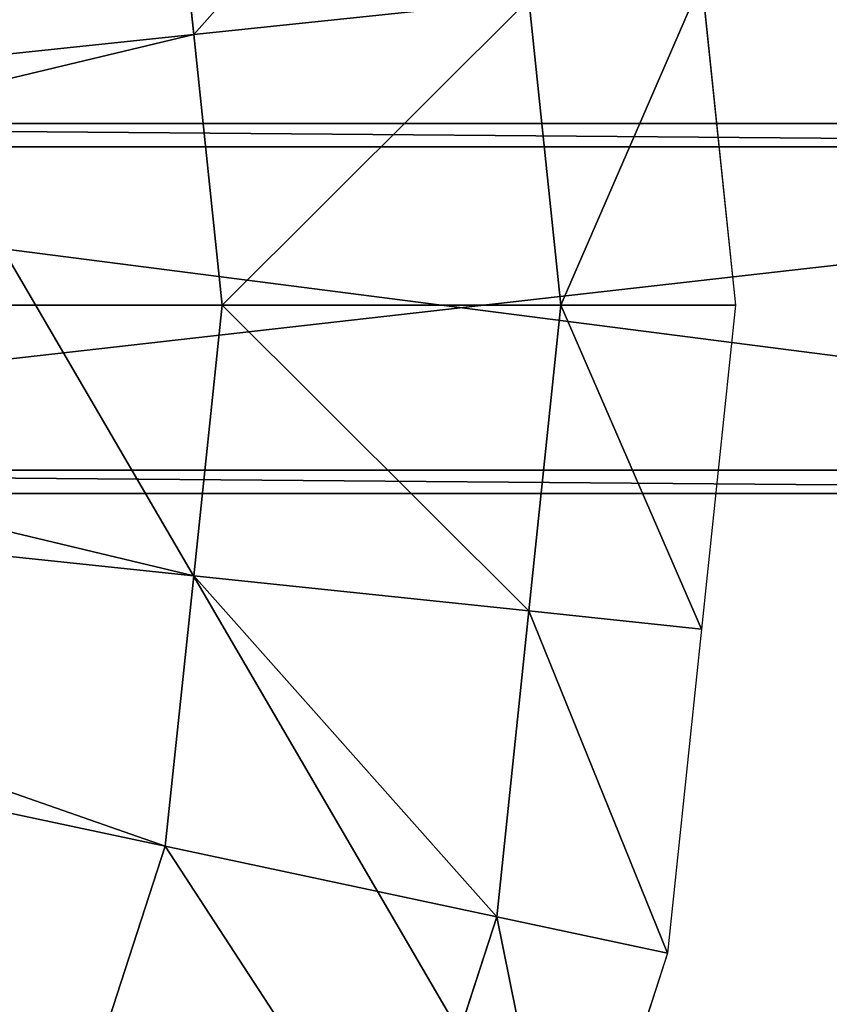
# Model space of a CAD drawing. Extents: x 0 to 31, y 0 to 21.2.
# Tile 557 of 574: x 27.598 to 28.286, y 15.258 to 16.094. Entities that reach past the tile are written whole.
import ezdxf

# ---------------------------------------------------------------- set-up
doc = ezdxf.new("R2010")
doc.units = 0
doc.header["$MEASUREMENT"] = 0
doc.layers.get('0').update_dxf_attribs({"color": 13, "linetype": 'CONTINUOUS'})
for name, color, linetype in [('CAST_IRON', 250, 'CONTINUOUS'), ('GALVANIZED_METAL', 252, 'CONTINUOUS'), ('GRATES', 250, 'CONTINUOUS'), ('STAINLESS_STEEL', 252, 'CONTINUOUS')]:
    doc.layers.add(name, color=color, linetype=linetype)

# ---------------------------------------------------------------- blocks, each defined once
blk = doc.blocks.new('NGM5058UC_TRADECAD_DXF')
at = {"layer": 'GRATES', "color": 0}
for p, q in [((11.2371, 5.38365, 1.46245), (13.6808, 5.38365, 1.46245)), ((11.2371, 5.38365, 1.46245), (13.6808, 5.38365, 1.46245)), ((13.6588, 5.36385, 1.85405), (11.2371, 5.36385, 1.85405)), ((13.6588, 5.36385, 1.85405), (11.2371, 5.36385, 1.85405)), ((11.2371, 5.08945, 1.85405), (13.6588, 5.08945, 1.85405)), ((11.2371, 5.08945, 1.85405), (13.6588, 5.08945, 1.85405)), ((11.2371, 5.06965, 1.46245), (13.6808, 5.06965, 1.46245)), ((11.2371, 5.06965, 1.46245), (13.6808, 5.06965, 1.46245))]:
    blk.add_line(p, q, dxfattribs=at)
at = {"layer": 'STAINLESS_STEEL', "color": 0}
for p, q in [((12.2267, 5.45945, 0.17945), (12.2025, 5.68925, 0.17945)), ((12.2267, 5.45945, 0.17945), (12.2025, 5.68925, 0.17945)), ((12.6582, 5.50475, -0.22375), (12.6871, 5.22955, -0.22375)), ((12.2267, 5.45945, 0.17945), (12.5114, 5.48935, -0.07745)), ((12.2267, 5.45945, 0.17945), (12.5114, 5.48935, -0.07745)), ((12.5387, 5.22955, -0.07745), (12.5114, 5.48935, -0.07745)), ((12.5387, 5.22955, -0.07745), (12.5114, 5.48935, -0.07745)), ((12.2267, 5.45945, 0.17945), (11.252, 5.35695, 0.17945)), ((12.2267, 5.45945, 0.17945), (11.252, 5.35695, 0.17945)), ((12.2508, 5.22955, 0.17945), (12.2267, 5.45945, 0.17945)), ((12.2508, 5.22955, 0.17945), (12.2267, 5.45945, 0.17945)), ((12.2508, 5.22955, 0.17945), (11.2654, 5.22955, 0.17945)), ((12.2508, 5.22955, 0.17945), (11.2654, 5.22955, 0.17945)), ((12.2267, 4.99975, 0.17945), (12.2508, 5.22955, 0.17945)), ((12.2267, 4.99975, 0.17945), (12.2508, 5.22955, 0.17945)), ((12.2508, 5.22955, 0.17945), (12.5387, 5.22955, -0.07745)), ((12.2508, 5.22955, 0.17945), (12.5387, 5.22955, -0.07745)), ((12.5387, 5.22955, -0.07745), (12.5114, 4.96985, -0.07745)), ((12.5387, 5.22955, -0.07745), (12.5114, 4.96985, -0.07745)), ((12.5387, 5.22955, -0.07745), (12.6871, 5.22955, -0.22375)), ((12.5387, 5.22955, -0.07745), (12.6871, 5.22955, -0.22375)), ((12.6871, 5.22955, -0.22375), (12.6582, 4.95445, -0.22375)), ((12.2267, 4.99975, 0.17945), (11.252, 5.10215, 0.17945)), ((12.2267, 4.99975, 0.17945), (11.252, 5.10215, 0.17945)), ((12.2025, 4.76995, 0.17945), (12.2267, 4.99975, 0.17945)), ((12.2025, 4.76995, 0.17945), (12.2267, 4.99975, 0.17945)), ((12.5114, 4.96985, -0.07745), (12.2267, 4.99975, 0.17945)), ((12.5114, 4.96985, -0.07745), (12.2267, 4.99975, 0.17945)), ((12.2025, 4.76995, 0.17945), (11.2386, 4.97485, 0.17945)), ((12.2025, 4.76995, 0.17945), (11.2386, 4.97485, 0.17945)), ((12.5114, 4.96985, -0.07745), (12.4841, 4.71005, -0.07745)), ((12.5114, 4.96985, -0.07745), (12.4841, 4.71005, -0.07745)), ((12.6582, 4.95445, -0.22375), (12.5114, 4.96985, -0.07745)), ((12.6582, 4.95445, -0.22375), (12.5114, 4.96985, -0.07745)), ((12.6582, 4.95445, -0.22375), (12.6293, 4.67925, -0.22375)), ((12.1311, 4.55015, 0.17945), (12.2025, 4.76995, 0.17945)), ((12.1311, 4.55015, 0.17945), (12.2025, 4.76995, 0.17945)), ((12.4841, 4.71005, -0.07745), (12.2025, 4.76995, 0.17945)), ((12.4841, 4.71005, -0.07745), (12.2025, 4.76995, 0.17945)), ((12.4841, 4.71005, -0.07745), (12.4034, 4.46165, -0.07745)), ((12.4841, 4.71005, -0.07745), (12.4034, 4.46165, -0.07745)), ((12.6293, 4.67925, -0.22375), (12.4841, 4.71005, -0.07745)), ((12.6293, 4.67925, -0.22375), (12.4841, 4.71005, -0.07745)), ((12.6293, 4.67925, -0.22375), (12.5438, 4.41605, -0.22375))]:
    blk.add_line(p, q, dxfattribs=at)
at = {"layer": 'CAST_IRON', "color": 0}
mesh = blk.add_polyface(dxfattribs=at)
corners = [(10.1441, 8.56815, -0.18725), (13.553, 2.72605, -0.18725), (10.144, 2.72625, -0.18725), (13.553, 8.58075, -0.18725)]
mesh.append_faces([[corners[k] for k in face] for face in [(0, 1, 2), (1, 0, 3)]], dxfattribs={"vtx0": -1, "color": 0})
at = {"layer": 'GALVANIZED_METAL', "color": 0}
mesh = blk.add_polyface(dxfattribs=at)
corners = [(-14.2165, -9.41305, -1.89865), (14.216, 9.40775, -1.89865), (-14.3866, -9.24295, -1.89865), (14.386, 9.23775, -1.89865)]
mesh.append_faces([[corners[k] for k in face] for face in [(0, 1, 2), (1, 0, 3)]], dxfattribs={"vtx0": -1, "color": 0})
mesh = blk.add_polyface(dxfattribs=at)
corners = [(14.216, 9.40775, -1.89865), (-14.2165, 9.40775, -1.89865), (-14.3866, -9.24295, -1.89865)]
mesh.append_faces([[corners[k] for k in face] for face in [(0, 1, 2)]], dxfattribs={"color": 0})
mesh = blk.add_polyface(dxfattribs=at)
corners = [(14.386, 9.23775, -1.89865), (-14.2165, -9.41305, -1.89865), (14.2159, -9.41295, -1.89865)]
mesh.append_faces([[corners[k] for k in face] for face in [(0, 1, 2)]], dxfattribs={"color": 0})
at = {"layer": 'GRATES', "color": 0}
mesh = blk.add_polyface(dxfattribs=at)
corners = [(13.6588, 5.36385, 1.85405), (11.2371, 5.38365, 1.46245), (13.6808, 5.38365, 1.46245), (11.2371, 5.36385, 1.85405)]
mesh.append_faces([[corners[k] for k in face] for face in [(0, 1, 2), (1, 0, 3)]], dxfattribs={"vtx0": -1, "color": 0})
mesh = blk.add_polyface(dxfattribs=at)
corners = [(13.6808, 5.06965, 1.46245), (11.2371, 5.38365, 1.46245), (11.2371, 5.06965, 1.46245), (13.6808, 5.38365, 1.46245)]
mesh.append_faces([[corners[k] for k in face] for face in [(0, 1, 2), (1, 0, 3)]], dxfattribs={"vtx0": -1, "color": 0})
mesh = blk.add_polyface(dxfattribs=at)
corners = [(13.6588, 5.36385, 1.85405), (11.2371, 5.08945, 1.85405), (11.2371, 5.36385, 1.85405), (13.6588, 5.08945, 1.85405)]
mesh.append_faces([[corners[k] for k in face] for face in [(0, 1, 2), (1, 0, 3)]], dxfattribs={"vtx0": -1, "color": 0})
mesh = blk.add_polyface(dxfattribs=at)
corners = [(11.2371, 5.08945, 1.85405), (13.6808, 5.06965, 1.46245), (11.2371, 5.06965, 1.46245), (13.6588, 5.08945, 1.85405)]
mesh.append_faces([[corners[k] for k in face] for face in [(0, 1, 2), (1, 0, 3)]], dxfattribs={"vtx0": -1, "color": 0})
at = {"layer": 'STAINLESS_STEEL', "color": 0}
mesh = blk.add_polyface(dxfattribs=at)
corners = [(12.4841, 5.74915, -0.07745), (12.2267, 5.45945, 0.17945), (12.2025, 5.68925, 0.17945), (12.5114, 5.48935, -0.07745)]
mesh.append_faces([[corners[k] for k in face] for face in [(0, 1, 2), (1, 0, 3)]], dxfattribs={"vtx0": -1, "color": 0})
mesh = blk.add_polyface(dxfattribs=at)
corners = [(12.2025, 5.68925, 0.17945), (11.252, 5.35695, 0.17945), (11.2386, 5.48435, 0.17945), (12.2267, 5.45945, 0.17945)]
mesh.append_faces([[corners[k] for k in face] for face in [(0, 1, 2), (1, 0, 3)]], dxfattribs={"vtx0": -1, "color": 0})
mesh = blk.add_polyface(dxfattribs=at)
corners = [(12.6582, 5.50475, -0.22375), (12.5387, 5.22955, -0.07745), (12.5114, 5.48935, -0.07745), (12.6871, 5.22955, -0.22375)]
mesh.append_faces([[corners[k] for k in face] for face in [(0, 1, 2), (1, 0, 3)]], dxfattribs={"vtx0": -1, "color": 0})
mesh = blk.add_polyface(dxfattribs=at)
corners = [(12.5114, 5.48935, -0.07745), (12.2508, 5.22955, 0.17945), (12.2267, 5.45945, 0.17945), (12.5387, 5.22955, -0.07745)]
mesh.append_faces([[corners[k] for k in face] for face in [(0, 1, 2), (1, 0, 3)]], dxfattribs={"vtx0": -1, "color": 0})
mesh = blk.add_polyface(dxfattribs=at)
corners = [(12.2267, 5.45945, 0.17945), (11.2654, 5.22955, 0.17945), (11.252, 5.35695, 0.17945), (12.2508, 5.22955, 0.17945)]
mesh.append_faces([[corners[k] for k in face] for face in [(0, 1, 2), (1, 0, 3)]], dxfattribs={"vtx0": -1, "color": 0})
mesh = blk.add_polyface(dxfattribs=at)
corners = [(11.2654, 5.22955, 0.17945), (12.2267, 4.99975, 0.17945), (11.252, 5.10215, 0.17945), (12.2508, 5.22955, 0.17945)]
mesh.append_faces([[corners[k] for k in face] for face in [(0, 1, 2), (1, 0, 3)]], dxfattribs={"vtx0": -1, "color": 0})
mesh = blk.add_polyface(dxfattribs=at)
corners = [(12.2508, 5.22955, 0.17945), (12.5114, 4.96985, -0.07745), (12.2267, 4.99975, 0.17945), (12.5387, 5.22955, -0.07745)]
mesh.append_faces([[corners[k] for k in face] for face in [(0, 1, 2), (1, 0, 3)]], dxfattribs={"vtx0": -1, "color": 0})
mesh = blk.add_polyface(dxfattribs=at)
corners = [(12.5387, 5.22955, -0.07745), (12.6582, 4.95445, -0.22375), (12.5114, 4.96985, -0.07745), (12.6871, 5.22955, -0.22375)]
mesh.append_faces([[corners[k] for k in face] for face in [(0, 1, 2), (1, 0, 3)]], dxfattribs={"vtx0": -1, "color": 0})
mesh = blk.add_polyface(dxfattribs=at)
corners = [(11.252, 5.10215, 0.17945), (12.2025, 4.76995, 0.17945), (11.2386, 4.97485, 0.17945), (12.2267, 4.99975, 0.17945)]
mesh.append_faces([[corners[k] for k in face] for face in [(0, 1, 2), (1, 0, 3)]], dxfattribs={"vtx0": -1, "color": 0})
mesh = blk.add_polyface(dxfattribs=at)
corners = [(12.2267, 4.99975, 0.17945), (12.4841, 4.71005, -0.07745), (12.2025, 4.76995, 0.17945), (12.5114, 4.96985, -0.07745)]
mesh.append_faces([[corners[k] for k in face] for face in [(0, 1, 2), (1, 0, 3)]], dxfattribs={"vtx0": -1, "color": 0})
mesh = blk.add_polyface(dxfattribs=at)
corners = [(11.2386, 4.97485, 0.17945), (12.1311, 4.55015, 0.17945), (11.1991, 4.85295, 0.17945), (12.2025, 4.76995, 0.17945)]
mesh.append_faces([[corners[k] for k in face] for face in [(0, 1, 2), (1, 0, 3)]], dxfattribs={"vtx0": -1, "color": 0})
mesh = blk.add_polyface(dxfattribs=at)
corners = [(12.5114, 4.96985, -0.07745), (12.6293, 4.67925, -0.22375), (12.4841, 4.71005, -0.07745), (12.6582, 4.95445, -0.22375)]
mesh.append_faces([[corners[k] for k in face] for face in [(0, 1, 2), (1, 0, 3)]], dxfattribs={"vtx0": -1, "color": 0})
mesh = blk.add_polyface(dxfattribs=at)
corners = [(11.1991, 4.85295, 0.17945), (12.0597, 4.33035, 0.17945), (11.1595, 4.73115, 0.17945), (12.1311, 4.55015, 0.17945)]
mesh.append_faces([[corners[k] for k in face] for face in [(0, 1, 2), (1, 0, 3)]], dxfattribs={"vtx0": -1, "color": 0})
mesh = blk.add_polyface(dxfattribs=at)
corners = [(12.2025, 4.76995, 0.17945), (12.4034, 4.46165, -0.07745), (12.1311, 4.55015, 0.17945), (12.4841, 4.71005, -0.07745)]
mesh.append_faces([[corners[k] for k in face] for face in [(0, 1, 2), (1, 0, 3)]], dxfattribs={"vtx0": -1, "color": 0})
mesh = blk.add_polyface(dxfattribs=at)
corners = [(12.4841, 4.71005, -0.07745), (12.5438, 4.41605, -0.22375), (12.4034, 4.46165, -0.07745), (12.6293, 4.67925, -0.22375)]
mesh.append_faces([[corners[k] for k in face] for face in [(0, 1, 2), (1, 0, 3)]], dxfattribs={"vtx0": -1, "color": 0})
blk = doc.blocks.new('NGM5058UC_TRADECAD_DWG')
at = {"color": 0}
blk.add_blockref('NGM5058UC_TRADECAD_DXF', (15.5194, 10.62185, 1.89865), dxfattribs=at)

msp = doc.modelspace()

# ---------------------------------------------------------------- block references
at = {"color": 0}
msp.add_blockref('NGM5058UC_TRADECAD_DWG', (0, 0), dxfattribs=at)

doc.saveas('drawing.dxf')
